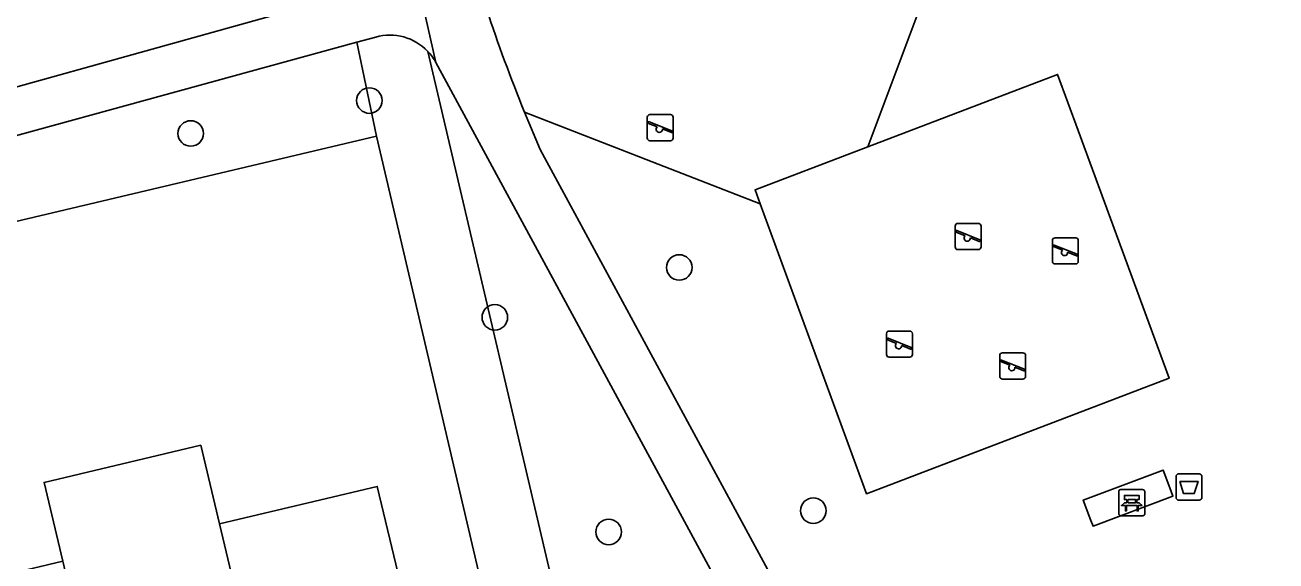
# Model space of a CAD drawing. Extents: x 158455 to 159797, y 387218 to 388672.
# Drawn here: x 159176.88 to 159224.8, y 388423.21 to 388443.73 of the extents above; entities that cross this region are included whole.
import ezdxf

# ---------------------------------------------------------------- set-up
doc = ezdxf.new("R2010")
doc.units = 0
for name, color, linetype in [('IMGEO_Afvalbak', 7, 'Continuous'), ('IMGEO_Bank', 7, 'Continuous'), ('IMGEO_Boom', 7, 'Continuous'), ('IMGEO_Erf', 7, 'Continuous'), ('IMGEO_Groenvoorziening', 7, 'Continuous'), ('IMGEO_Pand', 7, 'Continuous'), ('IMGEO_Speelvoorziening', 7, 'Continuous'), ('IMGEO_Terreindeel_zand', 7, 'Continuous'), ('IMGEO_Voetpad_halfverhard', 7, 'Continuous'), ('IMGEO_Voetpad_open', 7, 'Continuous')]:
    doc.layers.add(name, color=color, linetype=linetype)

msp = doc.modelspace()

# ---------------------------------------------------------------- linework, layer by layer
at = {"layer": 'IMGEO_Afvalbak'}
for p, q in [((159220.967, 388425.639), (159220.967, 388426.439)), ((159220.967, 388426.439), (159220.967, 388425.639)), ((159221.067, 388426.539), (159221.857, 388426.539)), ((159221.857, 388426.539), (159221.067, 388426.539)), ((159221.957, 388426.439), (159221.957, 388425.639)), ((159221.957, 388425.639), (159221.957, 388426.439)), ((159221.857, 388425.539), (159221.067, 388425.539)), ((159221.067, 388425.539), (159221.857, 388425.539))]:
    msp.add_line(p, q, dxfattribs=at)
msp.add_lwpolyline([(159221.11, 388426.253), (159221.814, 388426.253), (159221.665, 388425.783), (159221.259, 388425.783), (159221.11, 388426.253)], dxfattribs=at)
for centre, start, end in [((159221.067, 388426.439), 90, 180), ((159221.067, 388426.439), 90, 180), ((159221.857, 388426.439), 0, 90), ((159221.857, 388426.439), 360, 90), ((159221.067, 388425.639), 180, 270), ((159221.067, 388425.639), 180, 270), ((159221.857, 388425.639), 270, 0), ((159221.857, 388425.639), 270, 0)]:
    msp.add_arc(centre, 0.1, start, end, dxfattribs=at)
at = {"layer": 'IMGEO_Bank'}
for p, q in [((159218.772, 388425.012), (159218.772, 388425.853)), ((159218.772, 388425.853), (159218.772, 388425.012)), ((159218.847, 388425.937), (159219.688, 388425.937)), ((159219.688, 388425.937), (159218.847, 388425.937)), ((159219.772, 388425.862), (159219.772, 388425.021)), ((159219.772, 388425.021), (159219.772, 388425.862)), ((159219.469, 388425.335), (159219.076, 388425.335)), ((159219.081, 388425.443), (159219.081, 388425.549)), ((159219.125, 388425.549), (159219.125, 388425.443)), ((159219.413, 388425.555), (159219.131, 388425.555)), ((159219.131, 388425.437), (159219.413, 388425.437)), ((159219.419, 388425.443), (159219.419, 388425.549)), ((159219.463, 388425.549), (159219.463, 388425.443)), ((159219.697, 388424.937), (159218.856, 388424.937)), ((159218.856, 388424.937), (159219.697, 388424.937))]:
    msp.add_line(p, q, dxfattribs=at)
for points in [[(159219.075, 388425.555), (159218.989, 388425.555), (159218.989, 388425.716), (159219.552, 388425.716), (159219.552, 388425.555), (159219.469, 388425.555)], [(159219.019, 388425.335), (159218.877, 388425.335), (159218.989, 388425.437), (159219.075, 388425.437)], [(159219.069, 388425.328), (159219.069, 388425.121), (159219.026, 388425.121), (159219.026, 388425.328)], [(159219.469, 388425.437), (159219.552, 388425.437), (159219.664, 388425.335), (159219.525, 388425.335)], [(159219.519, 388425.328), (159219.519, 388425.121), (159219.475, 388425.121), (159219.475, 388425.328)]]:
    msp.add_lwpolyline(points, dxfattribs=at)
for centre, radius, start, end in [((159218.85, 388425.859), 0.0779, 92.4484, 184.2845), ((159218.85, 388425.859), 0.0779, 92.4484, 184.2845), ((159219.694, 388425.859), 0.0779, 2.4484, 94.2845), ((159219.694, 388425.859), 0.0779, 2.4484, 94.2845), ((159219.019, 388425.328), 0.00671, 2.8957, 87.1043), ((159219.076, 388425.328), 0.00671, 92.8957, 177.1043), ((159219.074, 388425.548), 0.00671, 2.8957, 87.1043), ((159219.074, 388425.444), 0.00671, 272.8957, 357.1043), ((159219.131, 388425.548), 0.00671, 92.8957, 177.1043), ((159219.131, 388425.444), 0.00671, 182.8957, 267.1043), ((159219.413, 388425.548), 0.00671, 2.8957, 87.1043), ((159219.413, 388425.444), 0.00671, 272.8957, 357.1043), ((159219.47, 388425.548), 0.00671, 92.8957, 177.1043), ((159219.47, 388425.444), 0.00671, 182.8957, 267.1043), ((159219.468, 388425.328), 0.00671, 2.8957, 87.1043), ((159219.525, 388425.328), 0.00671, 92.8957, 177.1043), ((159218.85, 388425.015), 0.0779, 182.4484, 274.2845), ((159218.85, 388425.015), 0.0779, 182.4484, 274.2845), ((159219.694, 388425.015), 0.0779, 272.4484, 4.2845), ((159219.694, 388425.015), 0.0779, 272.4484, 4.2845)]:
    msp.add_arc(centre, radius, start, end, dxfattribs=at)
at = {"layer": 'IMGEO_Boom'}
for centre in [(159190.07, 388440.835), (159183.227, 388439.575), (159201.94, 388434.445), (159194.876, 388432.534), (159207.075, 388425.131), (159199.236, 388424.317)]:
    msp.add_circle(centre, 0.489, dxfattribs=at)
at = {"layer": 'IMGEO_Erf'}
for points in [[(159172.375, 388401.281), (159180.478, 388403.167), (159180.199, 388404.285), (159185.731, 388405.49), (159191.757, 388406.944), (159191.455, 388408.163), (159197.339, 388409.616), (159190.338, 388439.466), (159160.76, 388432.476)], [(159175.805, 388422.597), (159178.326, 388423.196), (159177.609, 388426.213), (159183.609, 388427.639), (159184.326, 388424.623), (159190.373, 388426.06), (159191.244, 388422.395), (159192.401, 388417.53), (159189.36, 388416.807), (159190.493, 388412.039), (159187.493, 388411.326), (159184.492, 388410.612), (159183.39, 388415.248), (159180.385, 388414.533), (159179.789, 388417.041), (159172.859, 388415.394)]]:
    msp.add_lwpolyline(points, dxfattribs=at)
at = {"layer": 'IMGEO_Groenvoorziening'}
for points in [[(159194.326, 388445.066), (159202.355, 388466.514), (159212.65, 388468.406), (159215.591, 388456.232), (159209.162, 388439.06), (159216.429, 388441.835), (159217.216, 388439.693), (159220.701, 388430.202), (159209.117, 388425.778), (159205.039, 388436.882), (159196.013, 388440.394), (159196.617, 388438.967), (159206.577, 388420.577), (159208.532, 388416.967), (159213.687, 388418.136), (159227.696, 388421.312), (159233.546, 388422.638), (159235.726, 388418.662), (159242.038, 388420.18), (159243.369, 388421.445), (159240.267, 388434.82)], [(159196.013, 388440.394), (159205.039, 388436.882), (159204.845, 388437.411), (159209.162, 388439.06), (159215.591, 388456.232), (159212.65, 388468.406), (159202.355, 388466.514), (159194.326, 388445.066)], [(159190.317, 388443.267), (159189.596, 388443.069), (159190.338, 388439.466), (159197.339, 388409.616), (159199.463, 388410.14), (159198.163, 388415.605), (159198.64, 388415.718), (159197.71, 388419.684), (159192.308, 388442.719)], [(159192.308, 388442.719), (159197.71, 388419.684), (159203.872, 388421.511), (159192.616, 388442.294)]]:
    msp.add_lwpolyline(points, dxfattribs=at)
for points in [[(159094.465, 388452.756), (159083.566, 388444.249), (159097.514, 388424.087), (159101.044, 388424.926), (159129.676, 388431.727), (159136.254, 388433.137), (159149.139, 388435.097), (159153.628, 388435.917), (159168.126, 388439.011), (159189.219, 388444.902), (159188.655, 388447.639), (159141.574, 388436.559), (159141.703, 388436.008), (159138.15, 388435.178), (159138.023, 388435.724), (159138.018, 388435.745), (159134.557, 388434.908), (159134.796, 388433.785), (159100.57, 388426.284)], [(159190.338, 388439.466), (159189.596, 388443.069), (159168.55, 388437.298), (159154.025, 388434.197), (159149.357, 388433.345), (159134.984, 388431.12), (159135.711, 388428.059), (159143.113, 388429.611), (159143.392, 388428.372), (159154.915, 388431.095), (159154.676, 388432.176), (159160.484, 388433.524), (159160.76, 388432.476)], [(159220.77, 388425.901), (159220.85, 388425.687), (159217.79, 388424.539), (159217.71, 388424.753), (159217.415, 388425.54), (159220.476, 388426.688)]]:
    msp.add_lwpolyline(points, close=True, dxfattribs=at)
for centre, radius, start, end in [((159251.111, 388462.932), 59.529, 198.19818, 202.2475), ((159190.858, 388441.343), 1.999, 43.5053, 105.7168), ((159190.876, 388441.357), 1.977, 28.3021, 43.5601)]:
    msp.add_arc(centre, radius, start, end, dxfattribs=at)
at = {"layer": 'IMGEO_Pand'}
for points in [[(159187.493, 388411.326), (159184.326, 388424.623), (159183.609, 388427.639), (159177.609, 388426.213), (159178.326, 388423.196), (159179.789, 388417.041), (159180.385, 388414.533), (159183.39, 388415.248), (159184.492, 388410.612)], [(159187.493, 388411.326), (159190.493, 388412.039), (159189.36, 388416.807), (159192.401, 388417.53), (159191.244, 388422.395), (159190.373, 388426.06), (159184.326, 388424.623)]]:
    msp.add_lwpolyline(points, close=True, dxfattribs=at)
at = {"layer": 'IMGEO_Speelvoorziening'}
for p, q in [((159200.716, 388439.398), (159200.716, 388440.198)), ((159200.716, 388440.198), (159200.716, 388439.398)), ((159200.785, 388440.023), (159201.661, 388439.67)), ((159200.816, 388440.298), (159201.606, 388440.298)), ((159201.606, 388440.298), (159200.816, 388440.298)), ((159201.706, 388440.198), (159201.706, 388439.398)), ((159201.706, 388439.398), (159201.706, 388440.198)), ((159201.099, 388439.826), (159200.76, 388439.963)), ((159201.637, 388439.61), (159201.297, 388439.747)), ((159201.606, 388439.298), (159200.816, 388439.298)), ((159200.816, 388439.298), (159201.606, 388439.298)), ((159212.508, 388435.23), (159212.508, 388436.03)), ((159212.508, 388436.03), (159212.508, 388435.23)), ((159212.891, 388435.658), (159212.552, 388435.795)), ((159212.577, 388435.855), (159213.453, 388435.502)), ((159212.608, 388436.13), (159213.398, 388436.13)), ((159213.398, 388436.13), (159212.608, 388436.13)), ((159213.498, 388436.03), (159213.498, 388435.23)), ((159213.498, 388435.23), (159213.498, 388436.03)), ((159213.429, 388435.442), (159213.089, 388435.579)), ((159216.234, 388434.678), (159216.234, 388435.478)), ((159216.234, 388435.478), (159216.234, 388434.678)), ((159216.617, 388435.106), (159216.278, 388435.243)), ((159216.303, 388435.303), (159217.179, 388434.95)), ((159216.334, 388435.578), (159217.124, 388435.578)), ((159217.124, 388435.578), (159216.334, 388435.578)), ((159217.224, 388435.478), (159217.224, 388434.678)), ((159217.224, 388434.678), (159217.224, 388435.478)), ((159213.398, 388435.13), (159212.608, 388435.13)), ((159212.608, 388435.13), (159213.398, 388435.13)), ((159217.155, 388434.89), (159216.815, 388435.027)), ((159217.124, 388434.578), (159216.334, 388434.578)), ((159216.334, 388434.578), (159217.124, 388434.578)), ((159209.878, 388431.109), (159209.878, 388431.909)), ((159209.878, 388431.909), (159209.878, 388431.109)), ((159209.978, 388432.009), (159210.768, 388432.009)), ((159210.768, 388432.009), (159209.978, 388432.009)), ((159210.868, 388431.909), (159210.868, 388431.109)), ((159210.868, 388431.109), (159210.868, 388431.909)), ((159210.261, 388431.537), (159209.922, 388431.674)), ((159209.947, 388431.734), (159210.823, 388431.381)), ((159210.799, 388431.321), (159210.459, 388431.458)), ((159210.768, 388431.009), (159209.978, 388431.009)), ((159209.978, 388431.009), (159210.768, 388431.009)), ((159214.215, 388430.273), (159214.215, 388431.073)), ((159214.215, 388431.073), (159214.215, 388430.273)), ((159214.284, 388430.898), (159215.16, 388430.545)), ((159214.315, 388431.173), (159215.105, 388431.173)), ((159215.105, 388431.173), (159214.315, 388431.173)), ((159215.205, 388431.073), (159215.205, 388430.273)), ((159215.205, 388430.273), (159215.205, 388431.073)), ((159214.598, 388430.701), (159214.259, 388430.838)), ((159215.136, 388430.485), (159214.796, 388430.622)), ((159215.105, 388430.173), (159214.315, 388430.173)), ((159214.315, 388430.173), (159215.105, 388430.173))]:
    msp.add_line(p, q, dxfattribs=at)
for centre, radius, start, end in [((159200.816, 388440.198), 0.1, 90, 180), ((159200.816, 388440.198), 0.1, 90, 180), ((159200.773, 388439.993), 0.0327, 68.078, 248.078), ((159201.606, 388440.198), 0.1, 0, 90), ((159201.606, 388440.198), 0.1, 360, 90), ((159201.178, 388439.736), 0.12, 130.9928, 5.1632), ((159201.649, 388439.64), 0.0327, 248.078, 68.078), ((159200.816, 388439.398), 0.1, 180, 270), ((159200.816, 388439.398), 0.1, 180, 270), ((159201.606, 388439.398), 0.1, 270, 0), ((159201.606, 388439.398), 0.1, 270, 0), ((159212.608, 388436.03), 0.1, 90, 180), ((159212.608, 388436.03), 0.1, 90, 180), ((159212.565, 388435.825), 0.0327, 68.078, 248.078), ((159212.97, 388435.568), 0.12, 130.9928, 5.1632), ((159213.398, 388436.03), 0.1, 0, 90), ((159213.398, 388436.03), 0.1, 360, 90), ((159212.608, 388435.23), 0.1, 180, 270), ((159212.608, 388435.23), 0.1, 180, 270), ((159213.398, 388435.23), 0.1, 270, 0), ((159213.398, 388435.23), 0.1, 270, 0), ((159213.441, 388435.472), 0.0327, 248.078, 68.078), ((159216.334, 388435.478), 0.1, 90, 180), ((159216.334, 388435.478), 0.1, 90, 180), ((159216.291, 388435.273), 0.0327, 68.078, 248.078), ((159217.124, 388435.478), 0.1, 0, 90), ((159217.124, 388435.478), 0.1, 360, 90), ((159216.696, 388435.016), 0.12, 130.9928, 5.1632), ((159217.167, 388434.92), 0.0327, 248.078, 68.078), ((159216.334, 388434.678), 0.1, 180, 270), ((159216.334, 388434.678), 0.1, 180, 270), ((159217.124, 388434.678), 0.1, 270, 0), ((159217.124, 388434.678), 0.1, 270, 0), ((159209.978, 388431.909), 0.1, 90, 180), ((159209.978, 388431.909), 0.1, 90, 180), ((159210.768, 388431.909), 0.1, 0, 90), ((159210.768, 388431.909), 0.1, 360, 90), ((159209.935, 388431.704), 0.0327, 68.078, 248.078), ((159210.34, 388431.447), 0.12, 130.9928, 5.1632), ((159210.811, 388431.351), 0.0327, 248.078, 68.078), ((159209.978, 388431.109), 0.1, 180, 270), ((159209.978, 388431.109), 0.1, 180, 270), ((159210.768, 388431.109), 0.1, 270, 0), ((159210.768, 388431.109), 0.1, 270, 0), ((159214.315, 388431.073), 0.1, 90, 180), ((159214.315, 388431.073), 0.1, 90, 180), ((159214.272, 388430.868), 0.0327, 68.078, 248.078), ((159215.105, 388431.073), 0.1, 0, 90), ((159215.105, 388431.073), 0.1, 360, 90), ((159214.677, 388430.611), 0.12, 130.9928, 5.1632), ((159215.148, 388430.515), 0.0327, 248.078, 68.078), ((159214.315, 388430.273), 0.1, 180, 270), ((159214.315, 388430.273), 0.1, 180, 270), ((159215.105, 388430.273), 0.1, 270, 0), ((159215.105, 388430.273), 0.1, 270, 0)]:
    msp.add_arc(centre, radius, start, end, dxfattribs=at)
at = {"layer": 'IMGEO_Terreindeel_zand'}
msp.add_lwpolyline([(159217.216, 388439.693), (159216.429, 388441.835), (159209.162, 388439.06), (159204.845, 388437.411), (159205.039, 388436.882), (159209.117, 388425.778), (159220.701, 388430.202)], close=True, dxfattribs=at)
at = {"layer": 'IMGEO_Voetpad_halfverhard'}
for points in [[(159185.666, 388472.219), (159191.384, 388447.743), (159191.417, 388447.629), (159192.616, 388442.294), (159203.872, 388421.511), (159206.591, 388416.491), (159207.21, 388414.223), (159206.908, 388411.856), (159210.822, 388412.739), (159208.532, 388416.967), (159206.577, 388420.577), (159196.617, 388438.967), (159196.013, 388440.394)], [(159192.616, 388442.294), (159191.417, 388447.629), (159191.384, 388447.743)], [(159189.801, 388445.065), (159189.219, 388444.902), (159168.126, 388439.011), (159153.628, 388435.917), (159149.139, 388435.097), (159136.254, 388433.137), (159129.676, 388431.727), (159101.044, 388424.926), (159097.514, 388424.087), (159087.206, 388421.638)], [(159105.965, 388424.243), (159117.176, 388426.923), (159117.63, 388424.965), (159118.331, 388425.131), (159124.16, 388426.516), (159125.067, 388426.731), (159124.611, 388428.701), (159134.153, 388430.959), (159135.226, 388426.442), (159136.049, 388426.637), (159135.711, 388428.059), (159134.984, 388431.12), (159149.357, 388433.345), (159154.025, 388434.197), (159168.55, 388437.298), (159189.596, 388443.069)], [(159189.596, 388443.069), (159190.317, 388443.267)]]:
    msp.add_lwpolyline(points, dxfattribs=at)
for centre, radius, start, end in [((159251.111, 388462.932), 59.529, 198.19818, 202.2475), ((159190.858, 388441.343), 1.999, 43.5053, 105.7168), ((159190.876, 388441.357), 1.977, 28.3021, 43.5601)]:
    msp.add_arc(centre, radius, start, end, dxfattribs=at)
at = {"layer": 'IMGEO_Voetpad_open'}
msp.add_lwpolyline([(159220.77, 388425.901), (159220.476, 388426.688), (159217.415, 388425.54), (159217.71, 388424.753), (159217.79, 388424.539), (159220.85, 388425.687)], close=True, dxfattribs=at)

doc.saveas('drawing.dxf')
